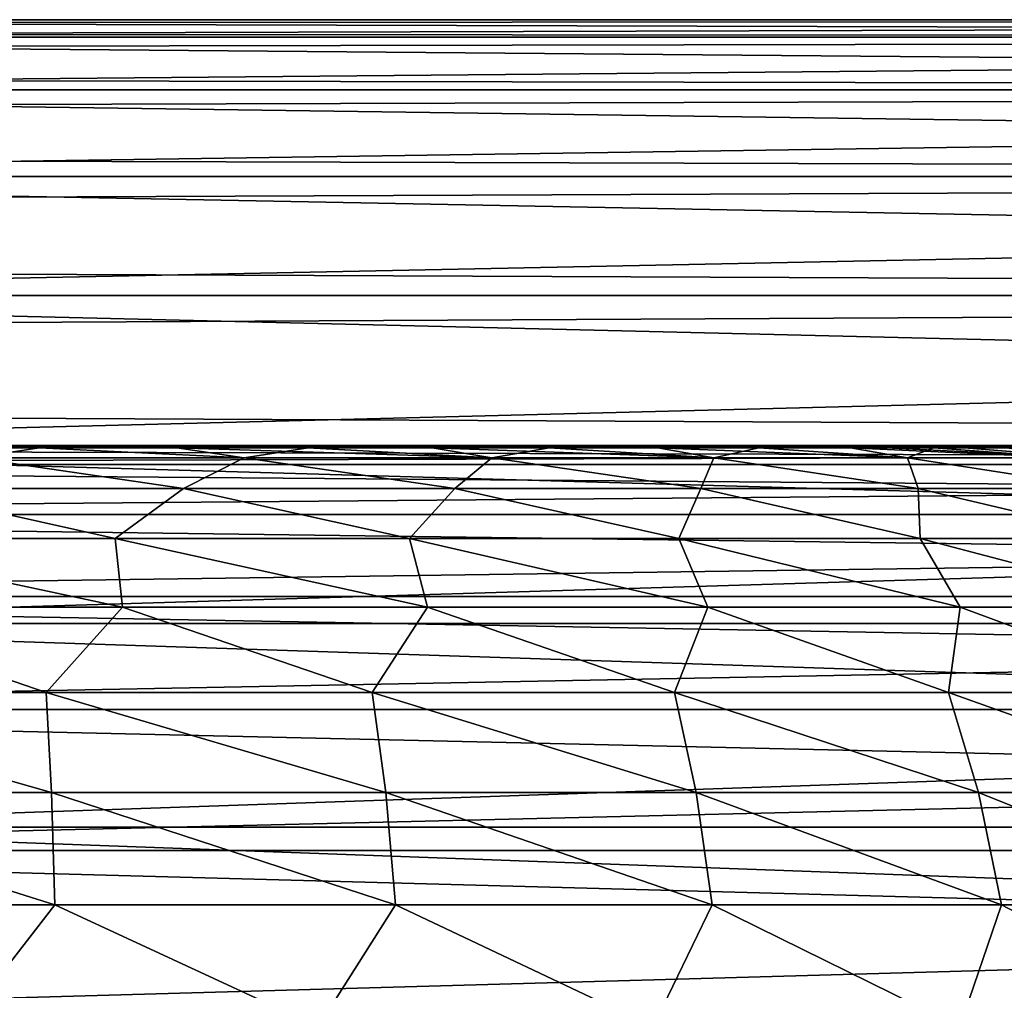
# Model space of a CAD drawing. Header units: millimetres. Extents: x -111 to 111, y -53 to 40.
# Tile 247 of 279: x 14.46 to 15.61, y 36.87 to 38. Entities that reach past the tile are written whole.
import ezdxf

# ---------------------------------------------------------------- set-up
doc = ezdxf.new("R2010")
doc.units = ezdxf.units.MM
doc.header["$LTSCALE"] = 52.148148
for name, color, linetype in [('150', 7, 'CONTINUOUS'), ('151', 7, 'CONTINUOUS'), ('152', 7, 'CONTINUOUS'), ('157', 7, 'CONTINUOUS'), ('165', 7, 'CONTINUOUS'), ('169', 7, 'CONTINUOUS'), ('171', 7, 'CONTINUOUS'), ('172', 7, 'CONTINUOUS'), ('177', 7, 'CONTINUOUS'), ('185', 7, 'CONTINUOUS'), ('90', 7, 'CONTINUOUS'), ('92', 7, 'CONTINUOUS')]:
    doc.layers.add(name, color=color, linetype=linetype)

msp = doc.modelspace()

# ---------------------------------------------------------------- linework, layer by layer
at = {"layer": '150', "linetype": 'CONTINUOUS'}
for points in [[(19.6576, 38, -12.5865), (-12.8128, 37.9794, 19.8839), (19.8839, 37.9794, -12.8128), (19.6576, 38, -12.5865)], [(-12.5865, 38, 19.6576), (-12.8128, 37.9794, 19.8839), (19.6576, 38, -12.5865), (-12.5865, 38, 19.6576)], [(19.8839, 37.9794, -12.8128), (-13.0353, 37.9181, 20.1064), (20.1064, 37.9181, -13.0353), (19.8839, 37.9794, -12.8128)], [(-12.8128, 37.9794, 19.8839), (-13.0353, 37.9181, 20.1064), (19.8839, 37.9794, -12.8128), (-12.8128, 37.9794, 19.8839)], [(20.1064, 37.9181, -13.0353), (-13.2505, 37.8169, 20.3216), (20.3216, 37.8169, -13.2505), (20.1064, 37.9181, -13.0353)], [(-13.0353, 37.9181, 20.1064), (-13.2505, 37.8169, 20.3216), (20.1064, 37.9181, -13.0353), (-13.0353, 37.9181, 20.1064)], [(20.3216, 37.8169, -13.2505), (-13.4548, 37.6777, 20.5258), (20.5258, 37.6777, -13.4548), (20.3216, 37.8169, -13.2505)], [(-13.2505, 37.8169, 20.3216), (-13.4548, 37.6777, 20.5258), (20.3216, 37.8169, -13.2505), (-13.2505, 37.8169, 20.3216)], [(20.5258, 37.6777, -13.4548), (-13.6447, 37.5026, 20.7158), (20.7158, 37.5026, -13.6447), (20.5258, 37.6777, -13.4548)], [(-13.4548, 37.6777, 20.5258), (-13.6447, 37.5026, 20.7158), (20.5258, 37.6777, -13.4548), (-13.4548, 37.6777, 20.5258)], [(-13.6447, 37.5026, 20.7158), (-12.5865, 37.5, 19.6576), (20.7158, 37.5026, -13.6447), (-13.6447, 37.5026, 20.7158)], [(-12.5865, 37.5, 19.6576), (19.6576, 37.5, -12.5865), (20.7158, 37.5026, -13.6447), (-12.5865, 37.5, 19.6576)]]:
    msp.add_3dface(points, dxfattribs=at)
at = {"layer": '151', "linetype": 'CONTINUOUS'}
for points in [[(12.5865, 38, -19.6576), (-19.6576, 38, 12.5865), (19.6576, 38, -12.5865), (12.5865, 38, -19.6576)], [(-19.6576, 38, 12.5865), (-12.5865, 38, 19.6576), (19.6576, 38, -12.5865), (-19.6576, 38, 12.5865)]]:
    msp.add_3dface(points, dxfattribs=at)
at = {"layer": '152', "linetype": 'CONTINUOUS'}
msp.add_3dface([(12.5865, 37.5, -19.6576), (19.6576, 37.5, -12.5865), (-12.5865, 37.5, 19.6576), (12.5865, 37.5, -19.6576)], dxfattribs=at)
at = {"layer": '157', "linetype": 'CONTINUOUS'}
for points in [[(12.5865, 38, -19.6576), (19.6576, 38, -12.5865), (19.8839, 37.9794, -12.8128), (12.5865, 38, -19.6576)], [(12.8128, 37.9794, -19.8839), (12.5865, 38, -19.6576), (19.8839, 37.9794, -12.8128), (12.8128, 37.9794, -19.8839)], [(12.8128, 37.9794, -19.8839), (19.8839, 37.9794, -12.8128), (20.1064, 37.9181, -13.0353), (12.8128, 37.9794, -19.8839)], [(13.0353, 37.9181, -20.1064), (12.8128, 37.9794, -19.8839), (20.1064, 37.9181, -13.0353), (13.0353, 37.9181, -20.1064)], [(13.2505, 37.8169, -20.3216), (13.0353, 37.9181, -20.1064), (20.3216, 37.8169, -13.2505), (13.2505, 37.8169, -20.3216)], [(13.0353, 37.9181, -20.1064), (20.1064, 37.9181, -13.0353), (20.3216, 37.8169, -13.2505), (13.0353, 37.9181, -20.1064)], [(13.4548, 37.6777, -20.5258), (13.2505, 37.8169, -20.3216), (20.5258, 37.6777, -13.4548), (13.4548, 37.6777, -20.5258)], [(13.2505, 37.8169, -20.3216), (20.3216, 37.8169, -13.2505), (20.5258, 37.6777, -13.4548), (13.2505, 37.8169, -20.3216)], [(13.4548, 37.6777, -20.5258), (20.5258, 37.6777, -13.4548), (20.7158, 37.5026, -13.6447), (13.4548, 37.6777, -20.5258)], [(13.6447, 37.5026, -20.7158), (13.4548, 37.6777, -20.5258), (20.7158, 37.5026, -13.6447), (13.6447, 37.5026, -20.7158)], [(13.8173, 37.2946, -20.8883), (13.6447, 37.5026, -20.7158), (20.8883, 37.2946, -13.8173), (13.8173, 37.2946, -20.8883)], [(13.6447, 37.5026, -20.7158), (20.7158, 37.5026, -13.6447), (20.8883, 37.2946, -13.8173), (13.6447, 37.5026, -20.7158)], [(13.9696, 37.057, -21.0406), (13.8173, 37.2946, -20.8883), (21.0406, 37.057, -13.9696), (13.9696, 37.057, -21.0406)], [(13.8173, 37.2946, -20.8883), (20.8883, 37.2946, -13.8173), (21.0406, 37.057, -13.9696), (13.8173, 37.2946, -20.8883)], [(13.9696, 37.057, -21.0406), (21.0406, 37.057, -13.9696), (21.1702, 36.7938, -14.0991), (13.9696, 37.057, -21.0406)], [(14.0991, 36.7938, -21.1702), (13.9696, 37.057, -21.0406), (21.1702, 36.7938, -14.0991), (14.0991, 36.7938, -21.1702)]]:
    msp.add_3dface(points, dxfattribs=at)
at = {"layer": '165', "linetype": 'CONTINUOUS'}
for points in [[(12.5865, 37.5, -19.6576), (12.7839, 37.4804, -19.855), (19.6576, 37.5, -12.5865), (12.5865, 37.5, -19.6576)], [(12.7839, 37.4804, -19.855), (19.855, 37.4804, -12.7839), (19.6576, 37.5, -12.5865), (12.7839, 37.4804, -19.855)], [(12.7839, 37.4804, -19.855), (12.9774, 37.4221, -20.0485), (19.855, 37.4804, -12.7839), (12.7839, 37.4804, -19.855)], [(12.9774, 37.4221, -20.0485), (20.0485, 37.4221, -12.9774), (19.855, 37.4804, -12.7839), (12.9774, 37.4221, -20.0485)], [(12.9774, 37.4221, -20.0485), (13.1632, 37.3261, -20.2343), (20.0485, 37.4221, -12.9774), (12.9774, 37.4221, -20.0485)], [(13.1632, 37.3261, -20.2343), (20.2343, 37.3261, -13.1632), (20.0485, 37.4221, -12.9774), (13.1632, 37.3261, -20.2343)], [(13.1632, 37.3261, -20.2343), (13.3378, 37.1944, -20.4089), (20.2343, 37.3261, -13.1632), (13.1632, 37.3261, -20.2343)], [(13.3378, 37.1944, -20.4089), (20.4089, 37.1944, -13.3378), (20.2343, 37.3261, -13.1632), (13.3378, 37.1944, -20.4089)], [(13.3378, 37.1944, -20.4089), (13.4977, 37.0295, -20.5688), (20.4089, 37.1944, -13.3378), (13.3378, 37.1944, -20.4089)], [(13.4977, 37.0295, -20.5688), (20.5688, 37.0295, -13.4977), (20.4089, 37.1944, -13.3378), (13.4977, 37.0295, -20.5688)], [(13.4977, 37.0295, -20.5688), (13.6397, 36.8347, -20.7108), (20.5688, 37.0295, -13.4977), (13.4977, 37.0295, -20.5688)], [(13.6397, 36.8347, -20.7108), (20.7108, 36.8347, -13.6397), (20.5688, 37.0295, -13.4977), (13.6397, 36.8347, -20.7108)]]:
    msp.add_3dface(points, dxfattribs=at)
at = {"layer": '169', "linetype": 'CONTINUOUS'}
for points in [[(-12.5865, 38, -19.6576), (19.8839, 37.9794, 12.8128), (-12.8128, 37.9794, -19.8839), (-12.5865, 38, -19.6576)], [(19.6576, 38, 12.5865), (19.8839, 37.9794, 12.8128), (-12.5865, 38, -19.6576), (19.6576, 38, 12.5865)], [(-12.8128, 37.9794, -19.8839), (20.1064, 37.9181, 13.0353), (-13.0353, 37.9181, -20.1064), (-12.8128, 37.9794, -19.8839)], [(19.8839, 37.9794, 12.8128), (20.1064, 37.9181, 13.0353), (-12.8128, 37.9794, -19.8839), (19.8839, 37.9794, 12.8128)], [(-13.0353, 37.9181, -20.1064), (20.3216, 37.8169, 13.2505), (-13.2505, 37.8169, -20.3216), (-13.0353, 37.9181, -20.1064)], [(20.1064, 37.9181, 13.0353), (20.3216, 37.8169, 13.2505), (-13.0353, 37.9181, -20.1064), (20.1064, 37.9181, 13.0353)], [(-13.2505, 37.8169, -20.3216), (20.5258, 37.6777, 13.4548), (-13.4548, 37.6777, -20.5258), (-13.2505, 37.8169, -20.3216)], [(20.3216, 37.8169, 13.2505), (20.5258, 37.6777, 13.4548), (-13.2505, 37.8169, -20.3216), (20.3216, 37.8169, 13.2505)], [(-13.4548, 37.6777, -20.5258), (20.7158, 37.5026, 13.6447), (-13.6447, 37.5026, -20.7158), (-13.4548, 37.6777, -20.5258)], [(20.5258, 37.6777, 13.4548), (20.7158, 37.5026, 13.6447), (-13.4548, 37.6777, -20.5258), (20.5258, 37.6777, 13.4548)], [(-12.5865, 37.5, -19.6576), (-13.6447, 37.5026, -20.7158), (19.6576, 37.5, 12.5865), (-12.5865, 37.5, -19.6576)], [(-13.6447, 37.5026, -20.7158), (20.7158, 37.5026, 13.6447), (19.6576, 37.5, 12.5865), (-13.6447, 37.5026, -20.7158)]]:
    msp.add_3dface(points, dxfattribs=at)
at = {"layer": '171', "linetype": 'CONTINUOUS'}
msp.add_3dface([(19.6576, 38, 12.5865), (-12.5865, 38, -19.6576), (12.5865, 38, 19.6576), (19.6576, 38, 12.5865)], dxfattribs=at)
at = {"layer": '172', "linetype": 'CONTINUOUS'}
for points in [[(-12.5865, 37.5, -19.6576), (19.6576, 37.5, 12.5865), (-19.6576, 37.5, -12.5865), (-12.5865, 37.5, -19.6576)], [(19.6576, 37.5, 12.5865), (12.5865, 37.5, 19.6576), (-19.6576, 37.5, -12.5865), (19.6576, 37.5, 12.5865)]]:
    msp.add_3dface(points, dxfattribs=at)
at = {"layer": '177', "linetype": 'CONTINUOUS'}
for points in [[(19.6576, 38, 12.5865), (12.5865, 38, 19.6576), (12.8128, 37.9794, 19.8839), (19.6576, 38, 12.5865)], [(19.8839, 37.9794, 12.8128), (19.6576, 38, 12.5865), (12.8128, 37.9794, 19.8839), (19.8839, 37.9794, 12.8128)], [(19.8839, 37.9794, 12.8128), (12.8128, 37.9794, 19.8839), (13.0353, 37.9181, 20.1064), (19.8839, 37.9794, 12.8128)], [(20.1064, 37.9181, 13.0353), (19.8839, 37.9794, 12.8128), (13.0353, 37.9181, 20.1064), (20.1064, 37.9181, 13.0353)], [(20.1064, 37.9181, 13.0353), (13.0353, 37.9181, 20.1064), (13.2505, 37.8169, 20.3216), (20.1064, 37.9181, 13.0353)], [(20.3216, 37.8169, 13.2505), (20.1064, 37.9181, 13.0353), (13.2505, 37.8169, 20.3216), (20.3216, 37.8169, 13.2505)], [(20.3216, 37.8169, 13.2505), (13.2505, 37.8169, 20.3216), (13.4548, 37.6777, 20.5258), (20.3216, 37.8169, 13.2505)], [(20.5258, 37.6777, 13.4548), (20.3216, 37.8169, 13.2505), (13.4548, 37.6777, 20.5258), (20.5258, 37.6777, 13.4548)], [(20.5258, 37.6777, 13.4548), (13.4548, 37.6777, 20.5258), (13.6447, 37.5026, 20.7158), (20.5258, 37.6777, 13.4548)], [(20.7158, 37.5026, 13.6447), (20.5258, 37.6777, 13.4548), (13.6447, 37.5026, 20.7158), (20.7158, 37.5026, 13.6447)], [(20.7158, 37.5026, 13.6447), (13.6447, 37.5026, 20.7158), (13.8173, 37.2946, 20.8883), (20.7158, 37.5026, 13.6447)], [(20.8883, 37.2946, 13.8173), (20.7158, 37.5026, 13.6447), (13.8173, 37.2946, 20.8883), (20.8883, 37.2946, 13.8173)], [(20.8883, 37.2946, 13.8173), (13.8173, 37.2946, 20.8883), (13.9696, 37.057, 21.0406), (20.8883, 37.2946, 13.8173)], [(21.0406, 37.057, 13.9696), (20.8883, 37.2946, 13.8173), (13.9696, 37.057, 21.0406), (21.0406, 37.057, 13.9696)], [(21.0406, 37.057, 13.9696), (13.9696, 37.057, 21.0406), (14.0991, 36.7938, 21.1702), (21.0406, 37.057, 13.9696)], [(21.1702, 36.7938, 14.0991), (21.0406, 37.057, 13.9696), (14.0991, 36.7938, 21.1702), (21.1702, 36.7938, 14.0991)]]:
    msp.add_3dface(points, dxfattribs=at)
at = {"layer": '185', "linetype": 'CONTINUOUS'}
for points in [[(19.855, 37.4804, 12.7839), (12.7839, 37.4804, 19.855), (12.5865, 37.5, 19.6576), (19.855, 37.4804, 12.7839)], [(19.6576, 37.5, 12.5865), (19.855, 37.4804, 12.7839), (12.5865, 37.5, 19.6576), (19.6576, 37.5, 12.5865)], [(19.855, 37.4804, 12.7839), (20.0485, 37.4221, 12.9774), (12.7839, 37.4804, 19.855), (19.855, 37.4804, 12.7839)], [(20.0485, 37.4221, 12.9774), (12.9774, 37.4221, 20.0485), (12.7839, 37.4804, 19.855), (20.0485, 37.4221, 12.9774)], [(20.0485, 37.4221, 12.9774), (20.2343, 37.3261, 13.1632), (12.9774, 37.4221, 20.0485), (20.0485, 37.4221, 12.9774)], [(20.2343, 37.3261, 13.1632), (13.1632, 37.3261, 20.2343), (12.9774, 37.4221, 20.0485), (20.2343, 37.3261, 13.1632)], [(20.4089, 37.1944, 13.3378), (13.3378, 37.1944, 20.4089), (13.1632, 37.3261, 20.2343), (20.4089, 37.1944, 13.3378)], [(20.2343, 37.3261, 13.1632), (20.4089, 37.1944, 13.3378), (13.1632, 37.3261, 20.2343), (20.2343, 37.3261, 13.1632)], [(20.4089, 37.1944, 13.3378), (20.5688, 37.0295, 13.4977), (13.3378, 37.1944, 20.4089), (20.4089, 37.1944, 13.3378)], [(20.5688, 37.0295, 13.4977), (13.4977, 37.0295, 20.5688), (13.3378, 37.1944, 20.4089), (20.5688, 37.0295, 13.4977)], [(20.5688, 37.0295, 13.4977), (20.7108, 36.8347, 13.6397), (13.4977, 37.0295, 20.5688), (20.5688, 37.0295, 13.4977)], [(20.7108, 36.8347, 13.6397), (13.6397, 36.8347, 20.7108), (13.4977, 37.0295, 20.5688), (20.7108, 36.8347, 13.6397)]]:
    msp.add_3dface(points, dxfattribs=at)
at = {"layer": '90', "linetype": 'CONTINUOUS'}
for points in [[(14.3177, 37.5, -9.9959), (14.4091, 37.4882, -9.8716), (14.4852, 37.5, -10.1005), (14.3177, 37.5, -9.9959)], [(14.4091, 37.4882, -9.8716), (14.7245, 37.4882, -10.0825), (14.4852, 37.5, -10.1005), (14.4091, 37.4882, -9.8716)], [(14.4852, 37.5, -10.1005), (14.7245, 37.4882, -10.0825), (14.6459, 37.5, -10.2154), (14.4852, 37.5, -10.1005)], [(14.6459, 37.5, -10.2154), (15.0138, 37.4882, -10.328), (14.799, 37.5, -10.3401), (14.6459, 37.5, -10.2154)], [(14.7245, 37.4882, -10.0825), (15.0138, 37.4882, -10.328), (14.6459, 37.5, -10.2154), (14.7245, 37.4882, -10.0825)], [(14.799, 37.5, -10.3401), (15.0138, 37.4882, -10.328), (14.9441, 37.5, -10.4741), (14.799, 37.5, -10.3401)], [(14.9441, 37.5, -10.4741), (15.2732, 37.4882, -10.605), (15.0806, 37.5, -10.6169), (14.9441, 37.5, -10.4741)], [(15.0138, 37.4882, -10.328), (15.2732, 37.4882, -10.605), (14.9441, 37.5, -10.4741), (15.0138, 37.4882, -10.328)], [(15.0806, 37.5, -10.6169), (15.2732, 37.4882, -10.605), (15.2078, 37.5, -10.768), (15.0806, 37.5, -10.6169)], [(15.2078, 37.5, -10.768), (15.4991, 37.4882, -10.9099), (15.3254, 37.5, -10.9267), (15.2078, 37.5, -10.768)], [(15.2732, 37.4882, -10.605), (15.4991, 37.4882, -10.9099), (15.2078, 37.5, -10.768), (15.2732, 37.4882, -10.605)], [(15.3254, 37.5, -10.9267), (15.4991, 37.4882, -10.9099), (15.4328, 37.5, -11.0924), (15.3254, 37.5, -10.9267)], [(15.4328, 37.5, -11.0924), (15.6888, 37.4882, -11.2386), (15.5297, 37.5, -11.2645), (15.4328, 37.5, -11.0924)], [(15.4991, 37.4882, -10.9099), (15.6888, 37.4882, -11.2386), (15.4328, 37.5, -11.0924), (15.4991, 37.4882, -10.9099)], [(15.4734, 37.5, -14.2944), (15.5657, 37.5, -14.1201), (15.7058, 37.4888, -14.1735), (15.4734, 37.5, -14.2944)], [(15.5297, 37.5, -11.2645), (15.6888, 37.4882, -11.2386), (15.6156, 37.5, -11.4424), (15.5297, 37.5, -11.2645)], [(15.5657, 37.5, -14.1201), (15.6471, 37.5, -13.9402), (15.7058, 37.4888, -14.1735), (15.5657, 37.5, -14.1201)], [(14.3118, 37.4525, -9.6457), (14.6538, 37.4525, -9.847), (14.4091, 37.4882, -9.8716), (14.3118, 37.4525, -9.6457)], [(14.4091, 37.4882, -9.8716), (14.6538, 37.4525, -9.847), (14.7245, 37.4882, -10.0825), (14.4091, 37.4882, -9.8716)], [(14.6538, 37.4525, -9.847), (14.9704, 37.4525, -10.086), (14.7245, 37.4882, -10.0825), (14.6538, 37.4525, -9.847)], [(14.7245, 37.4882, -10.0825), (14.9704, 37.4525, -10.086), (15.0138, 37.4882, -10.328), (14.7245, 37.4882, -10.0825)], [(14.9704, 37.4525, -10.086), (15.2577, 37.4525, -10.3597), (15.0138, 37.4882, -10.328), (14.9704, 37.4525, -10.086)], [(15.0138, 37.4882, -10.328), (15.2577, 37.4525, -10.3597), (15.2732, 37.4882, -10.605), (15.0138, 37.4882, -10.328)], [(15.2577, 37.4525, -10.3597), (15.5118, 37.4525, -10.6643), (15.2732, 37.4882, -10.605), (15.2577, 37.4525, -10.3597)], [(15.2732, 37.4882, -10.605), (15.5118, 37.4525, -10.6643), (15.4991, 37.4882, -10.9099), (15.2732, 37.4882, -10.605)], [(15.4991, 37.4882, -10.9099), (15.7295, 37.4525, -10.9961), (15.6888, 37.4882, -11.2386), (15.4991, 37.4882, -10.9099)], [(15.5118, 37.4525, -10.6643), (15.7295, 37.4525, -10.9961), (15.4991, 37.4882, -10.9099), (15.5118, 37.4525, -10.6643)], [(14.574, 37.394, -9.6268), (14.3118, 37.4525, -9.6457), (14.206, 37.394, -9.4355), (14.574, 37.394, -9.6268)], [(14.6538, 37.4525, -9.847), (14.3118, 37.4525, -9.6457), (14.574, 37.394, -9.6268), (14.6538, 37.4525, -9.847)], [(14.9176, 37.394, -9.8591), (14.6538, 37.4525, -9.847), (14.574, 37.394, -9.6268), (14.9176, 37.394, -9.8591)], [(14.9704, 37.4525, -10.086), (14.6538, 37.4525, -9.847), (14.9176, 37.394, -9.8591), (14.9704, 37.4525, -10.086)], [(15.2323, 37.394, -10.1292), (14.9704, 37.4525, -10.086), (14.9176, 37.394, -9.8591), (15.2323, 37.394, -10.1292)], [(15.2577, 37.4525, -10.3597), (14.9704, 37.4525, -10.086), (15.2323, 37.394, -10.1292), (15.2577, 37.4525, -10.3597)], [(15.5139, 37.394, -10.4337), (15.2577, 37.4525, -10.3597), (15.2323, 37.394, -10.1292), (15.5139, 37.394, -10.4337)], [(15.5118, 37.4525, -10.6643), (15.2577, 37.4525, -10.3597), (15.5139, 37.394, -10.4337), (15.5118, 37.4525, -10.6643)], [(15.7295, 37.4525, -10.9961), (15.5118, 37.4525, -10.6643), (15.7587, 37.394, -10.7685), (15.7295, 37.4525, -10.9961)], [(15.7587, 37.394, -10.7685), (15.5118, 37.4525, -10.6643), (15.5139, 37.394, -10.4337), (15.7587, 37.394, -10.7685)], [(14.206, 37.394, -9.4355), (14.203, 37.3139, -9.2891), (14.5826, 37.3139, -9.478), (14.206, 37.394, -9.4355)], [(14.574, 37.394, -9.6268), (14.206, 37.394, -9.4355), (14.5826, 37.3139, -9.478), (14.574, 37.394, -9.6268)], [(14.574, 37.394, -9.6268), (14.5826, 37.3139, -9.478), (14.9385, 37.3139, -9.7088), (14.574, 37.394, -9.6268)], [(14.9176, 37.394, -9.8591), (14.574, 37.394, -9.6268), (14.9385, 37.3139, -9.7088), (14.9176, 37.394, -9.8591)], [(14.9176, 37.394, -9.8591), (14.9385, 37.3139, -9.7088), (15.2659, 37.3139, -9.9783), (14.9176, 37.394, -9.8591)], [(15.2323, 37.394, -10.1292), (14.9176, 37.394, -9.8591), (15.2659, 37.3139, -9.9783), (15.2323, 37.394, -10.1292)], [(15.2323, 37.394, -10.1292), (15.2659, 37.3139, -9.9783), (15.5607, 37.3139, -10.2831), (15.2323, 37.394, -10.1292)], [(15.5139, 37.394, -10.4337), (15.2323, 37.394, -10.1292), (15.5607, 37.3139, -10.2831), (15.5139, 37.394, -10.4337)], [(15.5139, 37.394, -10.4337), (15.5607, 37.3139, -10.2831), (15.8191, 37.3139, -10.6193), (15.5139, 37.394, -10.4337)], [(15.7587, 37.394, -10.7685), (15.5139, 37.394, -10.4337), (15.8191, 37.3139, -10.6193), (15.7587, 37.394, -10.7685)], [(14.0891, 37.2143, -9.115), (14.4932, 37.2143, -9.2943), (14.203, 37.3139, -9.2891), (14.0891, 37.2143, -9.115)], [(14.203, 37.3139, -9.2891), (14.4932, 37.2143, -9.2943), (14.5826, 37.3139, -9.478), (14.203, 37.3139, -9.2891)], [(14.4932, 37.2143, -9.2943), (14.8741, 37.2143, -9.5186), (14.5826, 37.3139, -9.478), (14.4932, 37.2143, -9.2943)], [(14.5826, 37.3139, -9.478), (14.8741, 37.2143, -9.5186), (14.9385, 37.3139, -9.7088), (14.5826, 37.3139, -9.478)], [(14.8741, 37.2143, -9.5186), (15.2269, 37.2143, -9.785), (14.9385, 37.3139, -9.7088), (14.8741, 37.2143, -9.5186)], [(14.9385, 37.3139, -9.7088), (15.2269, 37.2143, -9.785), (15.2659, 37.3139, -9.9783), (14.9385, 37.3139, -9.7088)], [(15.2269, 37.2143, -9.785), (15.547, 37.2143, -10.09), (15.2659, 37.3139, -9.9783), (15.2269, 37.2143, -9.785)], [(15.2659, 37.3139, -9.9783), (15.547, 37.2143, -10.09), (15.5607, 37.3139, -10.2831), (15.2659, 37.3139, -9.9783)], [(15.547, 37.2143, -10.09), (15.8301, 37.2143, -10.4296), (15.5607, 37.3139, -10.2831), (15.547, 37.2143, -10.09)], [(15.5607, 37.3139, -10.2831), (15.8301, 37.2143, -10.4296), (15.8191, 37.3139, -10.6193), (15.5607, 37.3139, -10.2831)], [(14.0866, 37.0974, -9.0053), (14.4996, 37.0974, -9.1832), (14.0891, 37.2143, -9.115), (14.0866, 37.0974, -9.0053)], [(14.0891, 37.2143, -9.115), (14.4996, 37.0974, -9.1832), (14.4932, 37.2143, -9.2943), (14.0891, 37.2143, -9.115)], [(14.4932, 37.2143, -9.2943), (14.8898, 37.0974, -9.4067), (14.8741, 37.2143, -9.5186), (14.4932, 37.2143, -9.2943)], [(14.4996, 37.0974, -9.1832), (14.8898, 37.0974, -9.4067), (14.4932, 37.2143, -9.2943), (14.4996, 37.0974, -9.1832)], [(14.8741, 37.2143, -9.5186), (15.2522, 37.0974, -9.673), (15.2269, 37.2143, -9.785), (14.8741, 37.2143, -9.5186)], [(14.8898, 37.0974, -9.4067), (15.2522, 37.0974, -9.673), (14.8741, 37.2143, -9.5186), (14.8898, 37.0974, -9.4067)], [(15.2269, 37.2143, -9.785), (15.582, 37.0974, -9.9787), (15.547, 37.2143, -10.09), (15.2269, 37.2143, -9.785)], [(15.2522, 37.0974, -9.673), (15.582, 37.0974, -9.9787), (15.2269, 37.2143, -9.785), (15.2522, 37.0974, -9.673)], [(15.547, 37.2143, -10.09), (15.8751, 37.0974, -10.3197), (15.8301, 37.2143, -10.4296), (15.547, 37.2143, -10.09)], [(15.582, 37.0974, -9.9787), (15.8751, 37.0974, -10.3197), (15.547, 37.2143, -10.09), (15.582, 37.0974, -9.9787)], [(14.0835, 36.9662, -8.9162), (14.5036, 36.9662, -9.0928), (14.0866, 37.0974, -9.0053), (14.0835, 36.9662, -8.9162)], [(14.0866, 37.0974, -9.0053), (14.5036, 36.9662, -9.0928), (14.4996, 37.0974, -9.1832), (14.0866, 37.0974, -9.0053)], [(14.4996, 37.0974, -9.1832), (14.9012, 36.9662, -9.3156), (14.8898, 37.0974, -9.4067), (14.4996, 37.0974, -9.1832)], [(14.5036, 36.9662, -9.0928), (14.9012, 36.9662, -9.3156), (14.4996, 37.0974, -9.1832), (14.5036, 36.9662, -9.0928)], [(14.9012, 36.9662, -9.3156), (15.2712, 36.9662, -9.5817), (14.8898, 37.0974, -9.4067), (14.9012, 36.9662, -9.3156)], [(14.8898, 37.0974, -9.4067), (15.2712, 36.9662, -9.5817), (15.2522, 37.0974, -9.673), (14.8898, 37.0974, -9.4067)], [(15.2712, 36.9662, -9.5817), (15.6089, 36.9662, -9.8877), (15.2522, 37.0974, -9.673), (15.2712, 36.9662, -9.5817)], [(15.2522, 37.0974, -9.673), (15.6089, 36.9662, -9.8877), (15.582, 37.0974, -9.9787), (15.2522, 37.0974, -9.673)], [(15.582, 37.0974, -9.9787), (15.91, 36.9662, -10.2297), (15.8751, 37.0974, -10.3197), (15.582, 37.0974, -9.9787)], [(15.6089, 36.9662, -9.8877), (15.91, 36.9662, -10.2297), (15.582, 37.0974, -9.9787), (15.6089, 36.9662, -9.8877)], [(14.0835, 36.9662, -8.9162), (14.3928, 36.8237, -8.9735), (14.5036, 36.9662, -9.0928), (14.0835, 36.9662, -8.9162)], [(14.3928, 36.8237, -8.9735), (14.811, 36.8237, -9.1884), (14.5036, 36.9662, -9.0928), (14.3928, 36.8237, -8.9735)], [(14.5036, 36.9662, -9.0928), (14.811, 36.8237, -9.1884), (14.9012, 36.9662, -9.3156), (14.5036, 36.9662, -9.0928)], [(14.811, 36.8237, -9.1884), (15.202, 36.8237, -9.4497), (14.9012, 36.9662, -9.3156), (14.811, 36.8237, -9.1884)], [(14.9012, 36.9662, -9.3156), (15.202, 36.8237, -9.4497), (15.2712, 36.9662, -9.5817), (14.9012, 36.9662, -9.3156)], [(15.202, 36.8237, -9.4497), (15.5604, 36.8237, -9.7539), (15.2712, 36.9662, -9.5817), (15.202, 36.8237, -9.4497)], [(15.2712, 36.9662, -9.5817), (15.5604, 36.8237, -9.7539), (15.6089, 36.9662, -9.8877), (15.2712, 36.9662, -9.5817)], [(15.5604, 36.8237, -9.7539), (15.8818, 36.8237, -10.0972), (15.6089, 36.9662, -9.8877), (15.5604, 36.8237, -9.7539)], [(15.6089, 36.9662, -9.8877), (15.8818, 36.8237, -10.0972), (15.91, 36.9662, -10.2297), (15.6089, 36.9662, -9.8877)]]:
    msp.add_3dface(points, dxfattribs=at)
at = {"layer": '92', "linetype": 'CONTINUOUS'}
for points in [[(14.4852, 37.5, 10.1005), (14.4091, 37.4882, 9.8716), (14.3177, 37.5, 9.9959), (14.4852, 37.5, 10.1005)], [(14.7245, 37.4882, 10.0825), (14.4091, 37.4882, 9.8716), (14.4852, 37.5, 10.1005), (14.7245, 37.4882, 10.0825)], [(14.6459, 37.5, 10.2154), (14.7245, 37.4882, 10.0825), (14.4852, 37.5, 10.1005), (14.6459, 37.5, 10.2154)], [(14.7991, 37.5, 10.3401), (14.7245, 37.4882, 10.0825), (14.6459, 37.5, 10.2154), (14.7991, 37.5, 10.3401)], [(15.0138, 37.4882, 10.328), (14.7245, 37.4882, 10.0825), (14.7991, 37.5, 10.3401), (15.0138, 37.4882, 10.328)], [(14.9442, 37.5, 10.4741), (15.0138, 37.4882, 10.328), (14.7991, 37.5, 10.3401), (14.9442, 37.5, 10.4741)], [(15.0806, 37.5, 10.6169), (15.0138, 37.4882, 10.328), (14.9442, 37.5, 10.4741), (15.0806, 37.5, 10.6169)], [(15.2732, 37.4882, 10.605), (15.0138, 37.4882, 10.328), (15.0806, 37.5, 10.6169), (15.2732, 37.4882, 10.605)], [(15.2078, 37.5, 10.768), (15.2732, 37.4882, 10.605), (15.0806, 37.5, 10.6169), (15.2078, 37.5, 10.768)], [(15.3254, 37.5, 10.9267), (15.2732, 37.4882, 10.605), (15.2078, 37.5, 10.768), (15.3254, 37.5, 10.9267)], [(15.4991, 37.4882, 10.9099), (15.2732, 37.4882, 10.605), (15.3254, 37.5, 10.9267), (15.4991, 37.4882, 10.9099)], [(15.4328, 37.5, 11.0925), (15.4991, 37.4882, 10.9099), (15.3254, 37.5, 10.9267), (15.4328, 37.5, 11.0925)], [(15.5297, 37.5, 11.2646), (15.4991, 37.4882, 10.9099), (15.4328, 37.5, 11.0925), (15.5297, 37.5, 11.2646)], [(15.4734, 37.5, 14.2944), (15.7059, 37.4888, 14.1735), (15.5657, 37.5, 14.1201), (15.4734, 37.5, 14.2944)], [(15.6888, 37.4882, 11.2386), (15.4991, 37.4882, 10.9099), (15.5297, 37.5, 11.2646), (15.6888, 37.4882, 11.2386)], [(15.6156, 37.5, 11.4424), (15.6888, 37.4882, 11.2386), (15.5297, 37.5, 11.2646), (15.6156, 37.5, 11.4424)], [(15.7059, 37.4888, 14.1735), (15.712, 37.4881, 14.1702), (15.5657, 37.5, 14.1201), (15.7059, 37.4888, 14.1735)], [(15.5657, 37.5, 14.1201), (15.712, 37.4881, 14.1702), (15.6471, 37.5, 13.9402), (15.5657, 37.5, 14.1201)], [(14.6538, 37.4525, 9.847), (14.3118, 37.4525, 9.6457), (14.4091, 37.4882, 9.8716), (14.6538, 37.4525, 9.847)], [(14.7245, 37.4882, 10.0825), (14.6538, 37.4525, 9.847), (14.4091, 37.4882, 9.8716), (14.7245, 37.4882, 10.0825)], [(14.9704, 37.4525, 10.086), (14.6538, 37.4525, 9.847), (14.7245, 37.4882, 10.0825), (14.9704, 37.4525, 10.086)], [(15.0138, 37.4882, 10.328), (14.9704, 37.4525, 10.086), (14.7245, 37.4882, 10.0825), (15.0138, 37.4882, 10.328)], [(15.2577, 37.4525, 10.3597), (14.9704, 37.4525, 10.086), (15.0138, 37.4882, 10.328), (15.2577, 37.4525, 10.3597)], [(15.2732, 37.4882, 10.605), (15.2577, 37.4525, 10.3597), (15.0138, 37.4882, 10.328), (15.2732, 37.4882, 10.605)], [(15.5118, 37.4525, 10.6643), (15.2577, 37.4525, 10.3597), (15.2732, 37.4882, 10.605), (15.5118, 37.4525, 10.6643)], [(15.4991, 37.4882, 10.9099), (15.5118, 37.4525, 10.6643), (15.2732, 37.4882, 10.605), (15.4991, 37.4882, 10.9099)], [(15.7295, 37.4525, 10.9961), (15.5118, 37.4525, 10.6643), (15.4991, 37.4882, 10.9099), (15.7295, 37.4525, 10.9961)], [(15.6888, 37.4882, 11.2386), (15.7295, 37.4525, 10.9961), (15.4991, 37.4882, 10.9099), (15.6888, 37.4882, 11.2386)], [(14.206, 37.394, 9.4355), (14.3118, 37.4525, 9.6457), (14.574, 37.394, 9.6268), (14.206, 37.394, 9.4355)], [(14.3118, 37.4525, 9.6457), (14.6538, 37.4525, 9.847), (14.574, 37.394, 9.6268), (14.3118, 37.4525, 9.6457)], [(14.574, 37.394, 9.6268), (14.6538, 37.4525, 9.847), (14.9176, 37.394, 9.8591), (14.574, 37.394, 9.6268)], [(14.6538, 37.4525, 9.847), (14.9704, 37.4525, 10.086), (14.9176, 37.394, 9.8591), (14.6538, 37.4525, 9.847)], [(14.9176, 37.394, 9.8591), (14.9704, 37.4525, 10.086), (15.2323, 37.394, 10.1292), (14.9176, 37.394, 9.8591)], [(14.9704, 37.4525, 10.086), (15.2577, 37.4525, 10.3597), (15.2323, 37.394, 10.1292), (14.9704, 37.4525, 10.086)], [(15.2323, 37.394, 10.1292), (15.2577, 37.4525, 10.3597), (15.5139, 37.394, 10.4337), (15.2323, 37.394, 10.1292)], [(15.2577, 37.4525, 10.3597), (15.5118, 37.4525, 10.6643), (15.5139, 37.394, 10.4337), (15.2577, 37.4525, 10.3597)], [(15.5118, 37.4525, 10.6643), (15.7295, 37.4525, 10.9961), (15.7587, 37.394, 10.7685), (15.5118, 37.4525, 10.6643)], [(15.5139, 37.394, 10.4337), (15.5118, 37.4525, 10.6643), (15.7587, 37.394, 10.7685), (15.5139, 37.394, 10.4337)], [(14.206, 37.394, 9.4355), (14.5826, 37.3139, 9.478), (14.203, 37.3139, 9.2891), (14.206, 37.394, 9.4355)], [(14.206, 37.394, 9.4355), (14.574, 37.394, 9.6268), (14.5826, 37.3139, 9.478), (14.206, 37.394, 9.4355)], [(14.574, 37.394, 9.6268), (14.9176, 37.394, 9.8591), (14.9385, 37.3139, 9.7088), (14.574, 37.394, 9.6268)], [(14.574, 37.394, 9.6268), (14.9385, 37.3139, 9.7088), (14.5826, 37.3139, 9.478), (14.574, 37.394, 9.6268)], [(14.9176, 37.394, 9.8591), (15.2323, 37.394, 10.1292), (15.2659, 37.3139, 9.9783), (14.9176, 37.394, 9.8591)], [(14.9176, 37.394, 9.8591), (15.2659, 37.3139, 9.9783), (14.9385, 37.3139, 9.7088), (14.9176, 37.394, 9.8591)], [(15.2323, 37.394, 10.1292), (15.5139, 37.394, 10.4337), (15.5607, 37.3139, 10.2831), (15.2323, 37.394, 10.1292)], [(15.2323, 37.394, 10.1292), (15.5607, 37.3139, 10.2831), (15.2659, 37.3139, 9.9783), (15.2323, 37.394, 10.1292)], [(15.5139, 37.394, 10.4337), (15.7587, 37.394, 10.7685), (15.8191, 37.3139, 10.6193), (15.5139, 37.394, 10.4337)], [(15.5139, 37.394, 10.4337), (15.8191, 37.3139, 10.6193), (15.5607, 37.3139, 10.2831), (15.5139, 37.394, 10.4337)], [(14.4932, 37.2143, 9.2943), (14.0891, 37.2143, 9.115), (14.203, 37.3139, 9.2891), (14.4932, 37.2143, 9.2943)], [(14.5826, 37.3139, 9.478), (14.4932, 37.2143, 9.2943), (14.203, 37.3139, 9.2891), (14.5826, 37.3139, 9.478)], [(14.8741, 37.2143, 9.5186), (14.4932, 37.2143, 9.2943), (14.5826, 37.3139, 9.478), (14.8741, 37.2143, 9.5186)], [(14.9385, 37.3139, 9.7088), (14.8741, 37.2143, 9.5186), (14.5826, 37.3139, 9.478), (14.9385, 37.3139, 9.7088)], [(15.2269, 37.2143, 9.785), (14.8741, 37.2143, 9.5186), (14.9385, 37.3139, 9.7088), (15.2269, 37.2143, 9.785)], [(15.2659, 37.3139, 9.9783), (15.2269, 37.2143, 9.785), (14.9385, 37.3139, 9.7088), (15.2659, 37.3139, 9.9783)], [(15.547, 37.2143, 10.09), (15.2269, 37.2143, 9.785), (15.2659, 37.3139, 9.9783), (15.547, 37.2143, 10.09)], [(15.5607, 37.3139, 10.2831), (15.547, 37.2143, 10.09), (15.2659, 37.3139, 9.9783), (15.5607, 37.3139, 10.2831)], [(15.8301, 37.2143, 10.4296), (15.547, 37.2143, 10.09), (15.5607, 37.3139, 10.2831), (15.8301, 37.2143, 10.4296)], [(15.8191, 37.3139, 10.6193), (15.8301, 37.2143, 10.4296), (15.5607, 37.3139, 10.2831), (15.8191, 37.3139, 10.6193)], [(14.4996, 37.0974, 9.1832), (14.0866, 37.0974, 9.0053), (14.0891, 37.2143, 9.115), (14.4996, 37.0974, 9.1832)], [(14.4932, 37.2143, 9.2943), (14.4996, 37.0974, 9.1832), (14.0891, 37.2143, 9.115), (14.4932, 37.2143, 9.2943)], [(14.8898, 37.0974, 9.4067), (14.4996, 37.0974, 9.1832), (14.4932, 37.2143, 9.2943), (14.8898, 37.0974, 9.4067)], [(14.8741, 37.2143, 9.5186), (14.8898, 37.0974, 9.4067), (14.4932, 37.2143, 9.2943), (14.8741, 37.2143, 9.5186)], [(15.2522, 37.0974, 9.673), (14.8898, 37.0974, 9.4067), (14.8741, 37.2143, 9.5186), (15.2522, 37.0974, 9.673)], [(15.2269, 37.2143, 9.785), (15.2522, 37.0974, 9.673), (14.8741, 37.2143, 9.5186), (15.2269, 37.2143, 9.785)], [(15.547, 37.2143, 10.09), (15.582, 37.0974, 9.9787), (15.2269, 37.2143, 9.785), (15.547, 37.2143, 10.09)], [(15.582, 37.0974, 9.9787), (15.2522, 37.0974, 9.673), (15.2269, 37.2143, 9.785), (15.582, 37.0974, 9.9787)], [(15.8751, 37.0974, 10.3197), (15.582, 37.0974, 9.9787), (15.547, 37.2143, 10.09), (15.8751, 37.0974, 10.3197)], [(15.8301, 37.2143, 10.4296), (15.8751, 37.0974, 10.3197), (15.547, 37.2143, 10.09), (15.8301, 37.2143, 10.4296)], [(14.5036, 36.9662, 9.0928), (14.0835, 36.9662, 8.9162), (14.0866, 37.0974, 9.0053), (14.5036, 36.9662, 9.0928)], [(14.4996, 37.0974, 9.1832), (14.5036, 36.9662, 9.0928), (14.0866, 37.0974, 9.0053), (14.4996, 37.0974, 9.1832)], [(14.9012, 36.9662, 9.3156), (14.5036, 36.9662, 9.0928), (14.4996, 37.0974, 9.1832), (14.9012, 36.9662, 9.3156)], [(14.8898, 37.0974, 9.4067), (14.9012, 36.9662, 9.3156), (14.4996, 37.0974, 9.1832), (14.8898, 37.0974, 9.4067)], [(15.2712, 36.9662, 9.5817), (14.9012, 36.9662, 9.3156), (14.8898, 37.0974, 9.4067), (15.2712, 36.9662, 9.5817)], [(15.2522, 37.0974, 9.673), (15.2712, 36.9662, 9.5817), (14.8898, 37.0974, 9.4067), (15.2522, 37.0974, 9.673)], [(15.6089, 36.9662, 9.8877), (15.2712, 36.9662, 9.5817), (15.2522, 37.0974, 9.673), (15.6089, 36.9662, 9.8877)], [(15.582, 37.0974, 9.9787), (15.6089, 36.9662, 9.8877), (15.2522, 37.0974, 9.673), (15.582, 37.0974, 9.9787)], [(15.91, 36.9662, 10.2297), (15.6089, 36.9662, 9.8877), (15.582, 37.0974, 9.9787), (15.91, 36.9662, 10.2297)], [(15.8751, 37.0974, 10.3197), (15.91, 36.9662, 10.2297), (15.582, 37.0974, 9.9787), (15.8751, 37.0974, 10.3197)], [(14.5036, 36.9662, 9.0928), (14.3928, 36.8237, 8.9735), (14.0835, 36.9662, 8.9162), (14.5036, 36.9662, 9.0928)], [(14.811, 36.8237, 9.1884), (14.3928, 36.8237, 8.9735), (14.5036, 36.9662, 9.0928), (14.811, 36.8237, 9.1884)], [(14.9012, 36.9662, 9.3156), (14.811, 36.8237, 9.1884), (14.5036, 36.9662, 9.0928), (14.9012, 36.9662, 9.3156)], [(15.202, 36.8237, 9.4497), (14.811, 36.8237, 9.1884), (14.9012, 36.9662, 9.3156), (15.202, 36.8237, 9.4497)], [(15.2712, 36.9662, 9.5817), (15.202, 36.8237, 9.4497), (14.9012, 36.9662, 9.3156), (15.2712, 36.9662, 9.5817)], [(15.5604, 36.8237, 9.7539), (15.202, 36.8237, 9.4497), (15.2712, 36.9662, 9.5817), (15.5604, 36.8237, 9.7539)], [(15.6089, 36.9662, 9.8877), (15.5604, 36.8237, 9.7539), (15.2712, 36.9662, 9.5817), (15.6089, 36.9662, 9.8877)], [(15.8818, 36.8237, 10.0972), (15.5604, 36.8237, 9.7539), (15.6089, 36.9662, 9.8877), (15.8818, 36.8237, 10.0972)], [(15.91, 36.9662, 10.2297), (15.8818, 36.8237, 10.0972), (15.6089, 36.9662, 9.8877), (15.91, 36.9662, 10.2297)]]:
    msp.add_3dface(points, dxfattribs=at)

doc.saveas('drawing.dxf')
